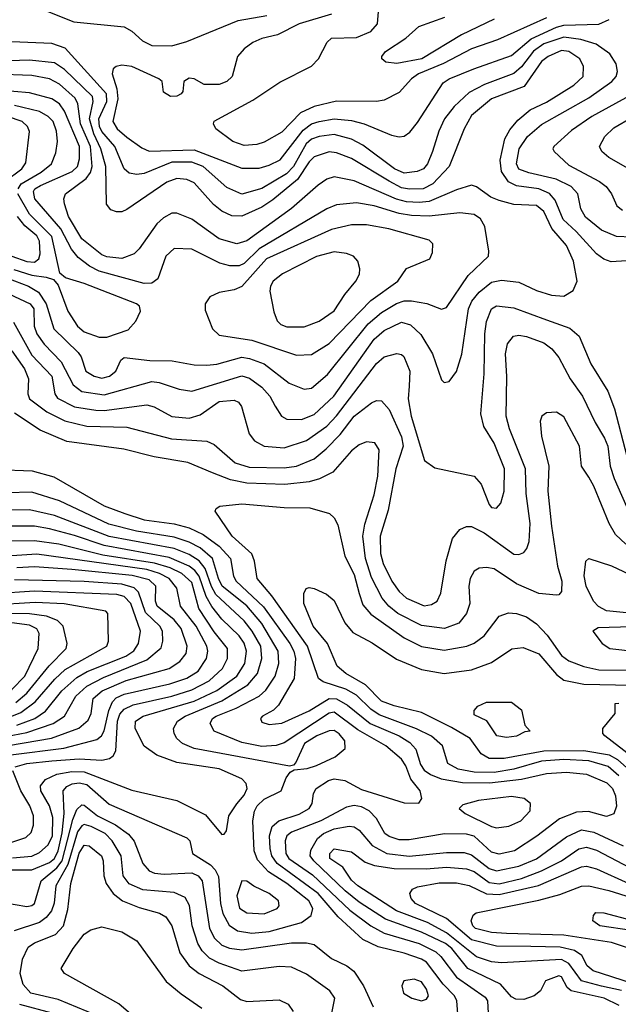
# Model space of a CAD drawing. Extents: x 997028 to 1115134, y 536408 to 618974.
# Tile 293 of 473: x 1024706 to 1027103, y 585051 to 588992. Entities that reach past the tile are written whole.
import ezdxf

# ---------------------------------------------------------------- set-up
doc = ezdxf.new("R2010")
doc.units = 0

msp = doc.modelspace()

# ---------------------------------------------------------------- linework, layer by layer
at = {"layer": '0CON10XD'}
for points in [[(1024765, 589046.9), (1024923.1, 588983.1), (1025125, 588963.5), (1025155, 588946.4), (1025197.4, 588907.4), (1025235, 588888.8), (1025315, 588886.9), (1025375.8, 588904.2), (1025581.2, 588988.8), (1025695, 589009.4)], [(1025955.1, 589014.9), (1025824.4, 588975), (1025738.6, 588931.4), (1025675, 588916.5), (1025639.7, 588900.3), (1025604.5, 588875), (1025578.2, 588845), (1025557.3, 588765), (1025535, 588745.3), (1025505, 588732.9), (1025445, 588732.2), (1025405, 588755.8), (1025385, 588757.5), (1025363.3, 588745), (1025360, 588705), (1025353.3, 588695), (1025335, 588686), (1025310, 588685), (1025281.7, 588701.7), (1025276.7, 588745), (1025263.3, 588755), (1025155, 588804.2), (1025115, 588809.7), (1025092, 588805), (1025081.1, 588795), (1025076.7, 588775), (1025095.4, 588715.4), (1025099.3, 588675), (1025078.9, 588585), (1025096, 588555), (1025135, 588522.3), (1025195, 588479.2), (1025225, 588465.7), (1025405, 588471.1), (1025595, 588397.7), (1025665, 588398.4), (1025705, 588409.6), (1025748.8, 588431.2), (1025840.7, 588549.3), (1025874.9, 588575.1), (1025905, 588584.8), (1025965, 588595.5), (1026035, 588588.4), (1026085, 588575.2), (1026195, 588530), (1026225, 588522.9), (1026245, 588525.5), (1026267.7, 588542.3), (1026298.9, 588581.1), (1026401, 588739), (1026425.6, 588755), (1026524.2, 588795.8), (1026675, 588848.8), (1026753.9, 588916.1), (1026855, 588962), (1026885, 588970.2), (1027025, 588974.8), (1027066.6, 588993.4)], [(1026815, 588999.6), (1026619, 588911), (1026514.6, 588875.4), (1026403.4, 588816.6), (1026302.2, 588775), (1026274.7, 588755), (1026225, 588700.8), (1026165, 588670), (1026134.7, 588665.3), (1025975, 588666.5), (1025884.8, 588644.8), (1025830.1, 588619.9), (1025755, 588541.4), (1025685, 588502.3), (1025655, 588493.2), (1025605, 588488.2), (1025559.2, 588505), (1025492, 588555), (1025482, 588575), (1025484.5, 588585.5), (1025639.3, 588670.7), (1025747.4, 588742.6), (1025874.3, 588805.7), (1025901.8, 588835), (1025937.4, 588902.6), (1025955, 588918.8), (1026055, 588920.7), (1026112.5, 588945), (1026138.5, 588975), (1026142.5, 589025)], [(1026605, 588993.9), (1026475, 588930.9), (1026315.5, 588835), (1026216.4, 588816.4), (1026172.4, 588822.4), (1026156, 588835), (1026155.8, 588845), (1026170, 588865), (1026251.9, 588918.1), (1026303.8, 588965), (1026408, 589002)], [(1027155, 588121.1), (1027095, 588123.8), (1027035, 588150.2), (1026971.4, 588201.4), (1026952.9, 588235), (1026940.3, 588295), (1026914.1, 588325), (1026853.3, 588353.3), (1026745, 588378.7), (1026705, 588393.4), (1026694.8, 588415), (1026705.2, 588475), (1026738.6, 588525), (1026795, 588572.3), (1026985, 588680), (1027076.1, 588745), (1027094.6, 588765), (1027099.6, 588785), (1027093.6, 588815), (1027068.8, 588855), (1027013.8, 588893.8), (1026953, 588913), (1026885, 588922.3), (1026804.3, 588895), (1026763.3, 588866.7), (1026715, 588804), (1026685, 588776.3), (1026567, 588733), (1026505, 588701.3), (1026445.2, 588645), (1026406.6, 588595), (1026384, 588546), (1026359.4, 588465), (1026339, 588415), (1026322.3, 588395), (1026298, 588385), (1026245, 588378.5), (1026207.1, 588395), (1026079.3, 588489.3), (1026035, 588514.1), (1025965, 588532.9), (1025905, 588524.8), (1025875, 588513.3), (1025853, 588495), (1025801.9, 588405), (1025774.9, 588375.1), (1025675, 588316.7), (1025595, 588293.4), (1025535, 588320.8), (1025440.3, 588405), (1025395, 588421.4), (1025315, 588422), (1025205, 588376.5), (1025175, 588372.3), (1025145, 588377.8), (1025124.8, 588395), (1025087.2, 588485), (1025035.4, 588544.6), (1025026.1, 588565), (1025023.5, 588595), (1025054.9, 588665), (1025053.4, 588695), (1024888.2, 588878.2), (1024835, 588897.5), (1024576.9, 588906.9)], [(1027135, 588027.1), (1027073.4, 588023.4), (1027045, 588033.5), (1027015, 588055.3), (1026934, 588145), (1026882.1, 588192.1), (1026849.2, 588269.2), (1026826.8, 588296.8), (1026785.1, 588315.1), (1026695, 588327.2), (1026663.1, 588343.1), (1026634.4, 588384.4), (1026629.8, 588429.8), (1026648.3, 588515), (1026668.2, 588551.8), (1026700.1, 588589.9), (1026749.2, 588630.8), (1026815, 588661.9), (1026925, 588729.5), (1026961.3, 588765), (1026963.2, 588805), (1026949.2, 588835), (1026905, 588864.3), (1026875, 588868.5), (1026821.2, 588845), (1026795, 588825.2), (1026725.7, 588724.3), (1026595.5, 588675), (1026515, 588608), (1026485.3, 588555), (1026425.8, 588405), (1026360.3, 588335), (1026321.4, 588315), (1026266.3, 588313.7), (1026235, 588319.7), (1026185, 588345.7)], [(1026185, 588345.7), (1026035, 588436.8), (1025975, 588459.8), (1025945, 588462.6), (1025885, 588443.3), (1025865, 588422.9), (1025818.1, 588351.9), (1025719.2, 588270.8), (1025675, 588242.1), (1025595, 588205.7), (1025555, 588207.7), (1025515.5, 588225.5), (1025481.9, 588251.9), (1025405, 588339.7), (1025375, 588352.3), (1025335, 588356.7), (1025295, 588342.4), (1025135, 588231.8), (1025115, 588223.5), (1025093.5, 588223.5), (1025071.1, 588231.1), (1025054.4, 588254.4), (1025050.5, 588405), (1025031.2, 588475), (1025003.5, 588535), (1024985.3, 588595), (1025000.7, 588665), (1024997.5, 588685), (1024885, 588792.9), (1024845, 588819), (1024745, 588830.8), (1024584.3, 588824.3)], [(1024405.3, 588015.3), (1024747.9, 587855), (1024762.8, 587835), (1024763.7, 587765), (1024775.2, 587735), (1024803.9, 587693.9), (1024872.2, 587622.2), (1024920.8, 587530.8), (1024954.4, 587504.4), (1025045, 587490), (1025235, 587544.3), (1025265, 587540), (1025345, 587512.9), (1025395, 587505.8), (1025595, 587567.1), (1025626.8, 587556.8), (1025675, 587521.8), (1025707.9, 587485), (1025729.2, 587445), (1025753.8, 587405), (1025775, 587392.7), (1025835, 587391.6), (1025885, 587412.3), (1025964, 587485), (1026125, 587713.3), (1026165, 587747.8), (1026235, 587781.1), (1026271, 587771), (1026312.2, 587732.2), (1026358.7, 587655), (1026395, 587550), (1026405, 587540), (1026425, 587544.2), (1026455, 587584), (1026476.6, 587653.4), (1026502.5, 587835), (1026516.1, 587865), (1026545, 587901.4), (1026595, 587941.1), (1026635, 587949), (1026705, 587941.4), (1026775, 587908.4), (1026835, 587889.1), (1026885, 587885.4), (1026921.8, 587908.2), (1026937.9, 587945), (1026923.4, 588025), (1026895, 588088.8), (1026836.9, 588156.9), (1026804.3, 588225), (1026775, 588248), (1026685, 588252.6), (1026625, 588268.3), (1026591.9, 588281.9), (1026535, 588322.5), (1026515, 588329.6), (1026455, 588311.2), (1026345, 588264.3), (1026305, 588259.8), (1026255, 588263.7), (1026214.3, 588274.3), (1026045, 588347.4), (1025965, 588363.2), (1025936.4, 588353.6), (1025900.8, 588329.2), (1025795, 588236.3), (1025615, 588107.5), (1025575, 588095.2), (1025505, 588114.8), (1025395, 588193.2), (1025335, 588217.1), (1025315, 588217.7), (1025281.3, 588198.7), (1025255, 588174.5), (1025185, 588074.4), (1025165, 588054.6), (1025115, 588035.8), (1025055, 588043), (1025035, 588051.2), (1024954.4, 588115), (1024902.1, 588205), (1024885.7, 588255), (1024883.6, 588275), (1024890.3, 588295), (1024972.9, 588357.1), (1024989.3, 588380.7), (1024996.1, 588405), (1024989.5, 588485), (1024950.1, 588575), (1024938.8, 588655), (1024928.5, 588678.5), (1024865, 588734.4), (1024825, 588755.5), (1024755, 588768.4), (1024605, 588774.1)], [(1027295, 588769.3), (1026996.1, 588605), (1026915, 588548.2), (1026844.2, 588485), (1026840, 588475), (1026846, 588465), (1026905, 588409.6), (1027026.9, 588345), (1027054, 588325), (1027075, 588295.5), (1027096.8, 588246.8), (1027119.6, 588229.6)], [(1024628.9, 587968.9), (1024741.2, 587925), (1024780.9, 587900.9), (1024812.7, 587855), (1024843.1, 587755), (1024940, 587660), (1024952.4, 587642.4), (1024971.5, 587585), (1025004.2, 587565), (1025035, 587556.8), (1025065.6, 587565), (1025090.6, 587585), (1025111.3, 587628.7), (1025125, 587639.4), (1025227.8, 587627.8), (1025317.1, 587627.1), (1025405, 587610.2), (1025455, 587608.9), (1025495, 587613.6), (1025595, 587641.5), (1025626.3, 587636.3), (1025684.6, 587614.6), (1025785, 587537.3), (1025845, 587513.8), (1025875, 587517.7), (1025938.5, 587571.5), (1026100.8, 587775), (1026155, 587819.6), (1026214.1, 587855.9), (1026245, 587867), (1026275, 587866.9), (1026335.7, 587855.7), (1026395, 587832.9), (1026415, 587839.6), (1026501.3, 587968.7), (1026582.9, 588045), (1026584.6, 588065.4), (1026568.8, 588165), (1026551.2, 588195), (1026525, 588212.2), (1026468.7, 588218.7), (1026345, 588205.5), (1026275, 588208.5), (1026225, 588216.9), (1026125, 588247.2), (1026055, 588259.1), (1025975, 588250.5), (1025935.5, 588234.5), (1025665.1, 588074.9), (1025605, 588016.3), (1025585, 588007), (1025547.3, 588007.3), (1025507.9, 588017.9), (1025395, 588074.2), (1025325, 588075.9), (1025291.9, 588045), (1025259.1, 587955), (1025235, 587938.2), (1025205, 587935.8), (1025025, 587986.1), (1024985.8, 588005.8), (1024940.2, 588040.2), (1024913.5, 588073.5), (1024871, 588155), (1024766.5, 588275), (1024761.7, 588305), (1024766.9, 588315), (1024789.1, 588329.1), (1024916.8, 588385), (1024937.2, 588405), (1024945.8, 588435), (1024945.7, 588485), (1024885.9, 588625.9), (1024865, 588654.8), (1024835, 588676), (1024745, 588699.5), (1024555.7, 588715.7)], [(1024699.5, 588315), (1024712.8, 588335), (1024791.7, 588381.7), (1024834.2, 588415), (1024851, 588459), (1024857.1, 588505), (1024853.7, 588546.3), (1024839.6, 588585), (1024820.9, 588605), (1024784.9, 588624.9), (1024685, 588648.7)], [(1024647, 588345), (1024714.2, 588395), (1024731.2, 588418.8), (1024745.3, 588545), (1024737.3, 588565), (1024716.1, 588585), (1024658, 588605)], [(1027180, 588375), (1027065, 588440), (1027036.5, 588465), (1027027.5, 588485), (1027048.2, 588525), (1027085, 588558.9), (1027157.9, 588602.1)], [(1024682.4, 587992.4), (1024755, 587969.5), (1024812.2, 587962.2), (1024842.1, 587952.1), (1024859.8, 587929.8), (1024899.1, 587825), (1024937.2, 587765), (1024965, 587742.4), (1025025, 587721.7), (1025055, 587721.6), (1025139.9, 587750.1), (1025171.8, 587785), (1025190.4, 587825), (1025185.5, 587845), (1025174.5, 587855), (1024965, 587936.3), (1024889.3, 587959.3), (1024867, 587977), (1024835.4, 588125), (1024745, 588214.1), (1024698.8, 588295)], [(1024675.4, 588045), (1024735, 588023.8), (1024765, 588021.5), (1024782.3, 588035), (1024788.1, 588055), (1024785.4, 588105), (1024775, 588127), (1024727, 588167), (1024697.1, 588205)], [(1025815, 587649.4), (1025875, 587652.4), (1025945, 587696.6), (1026112, 587868), (1026220.5, 587945), (1026255, 587996.7), (1026347.5, 588035), (1026359.3, 588060.7), (1026360, 588095), (1026345, 588109.2), (1026184.5, 588154.5), (1026095, 588171.6), (1026035, 588171.6), (1025955, 588152.6), (1025693.6, 588035), (1025595, 587923.9), (1025565, 587910.9), (1025505, 587900.6), (1025467.6, 587882.4), (1025448.6, 587855), (1025449.3, 587829.3), (1025477.5, 587755), (1025505, 587728.8), (1025635, 587709.6), (1025815, 587649.4)], [(1025775, 587762.5), (1025845, 587762.9), (1025905, 587785.9), (1025965, 587826.7), (1026007.8, 587892.2), (1026051.9, 587945), (1026066.2, 587973.8), (1026067.5, 587995), (1026059.4, 588025), (1026042, 588045), (1026015, 588056.2), (1025965, 588062.5), (1025895, 588044.7), (1025757.8, 587975), (1025720.9, 587945), (1025710, 587925), (1025707.7, 587905), (1025723.3, 587823.3), (1025736.9, 587786.9), (1025751.8, 587771.8), (1025775, 587762.5)], [(1024682, 587782), (1024755, 587649.8), (1024834.8, 587565), (1024846.9, 587495), (1024857.8, 587477.8), (1024925, 587443.1), (1025011.3, 587428.7), (1025045, 587427.6), (1025215, 587450), (1025245, 587442), (1025315, 587404.2), (1025385, 587396.8), (1025428.9, 587411.1), (1025505, 587463.9), (1025565, 587469.6), (1025581.7, 587461.7), (1025593.9, 587443.9), (1025624.5, 587335), (1025645.8, 587305.8), (1025685, 587284.7), (1025765, 587278.9), (1025855, 587307.3), (1025935.2, 587365), (1025975, 587407), (1026135, 587616), (1026165, 587642.7), (1026215.4, 587655.4), (1026235, 587652.5), (1026244.1, 587644.1), (1026267.6, 587585), (1026264.8, 587524.8), (1026261.7, 587475), (1026273.2, 587405), (1026327.3, 587227.3), (1026368.3, 587198.3), (1026525.6, 587165.6), (1026553.5, 587133.5), (1026585, 587052.2), (1026595, 587040), (1026615, 587037.5), (1026633, 587057), (1026645.2, 587104.8), (1026647, 587195), (1026605, 587296.7), (1026564.2, 587364.2), (1026552.8, 587415), (1026566.1, 587575), (1026568, 587735), (1026575.5, 587784.5), (1026594.7, 587835), (1026615, 587846.5), (1026685, 587838.4), (1026815, 587790.7), (1026908, 587758), (1026946, 587726), (1026993.2, 587615), (1027060.3, 587505), (1027086.9, 587435), (1027136.7, 587245)], [(1024675, 587666.8), (1024725.2, 587595), (1024741.2, 587555), (1024738.4, 587495), (1024744.9, 587474.9), (1024815, 587422.1), (1024886.7, 587386.7), (1024975, 587365.2), (1025135, 587360.9), (1025313.8, 587313.8), (1025455.2, 587305.2), (1025485, 587291.2), (1025568.9, 587218.9), (1025625, 587200.8), (1025765, 587198.1), (1025814.5, 587205.5), (1025885, 587234.8), (1025932.5, 587275), (1025988.7, 587331.3), (1026045, 587405.2), (1026115, 587459.1), (1026135, 587468.2), (1026155, 587467.1), (1026185, 587431.8), (1026235, 587322.5), (1026241.9, 587285), (1026211.4, 587195), (1026181.4, 587028.6), (1026149, 586925), (1026151, 586855), (1026161, 586815), (1026196.1, 586745), (1026225, 586702.8), (1026255, 586676.5), (1026325, 586646.5), (1026355, 586651.5), (1026376.9, 586665), (1026392.7, 586697.3), (1026413.9, 586826.1), (1026439.2, 586915), (1026468.5, 586951.5), (1026495, 586963.2), (1026515, 586963.4), (1026565, 586938.8), (1026685, 586853.1), (1026705, 586851.2), (1026725, 586860), (1026736.9, 586875), (1026746.1, 586903.9), (1026749.6, 586975), (1026734.4, 587095), (1026730.8, 587195), (1026666.5, 587355), (1026653.1, 587405), (1026656.6, 587563.4), (1026650.4, 587655), (1026659.2, 587695), (1026683.1, 587725), (1026705, 587730), (1026735, 587724.2), (1026805, 587698.2), (1026836.7, 587675), (1026865, 587639.5), (1026910, 587555), (1026959.7, 587485), (1027009.7, 587379.7), (1027047.7, 587317.7), (1027060.8, 587285), (1027070, 587205), (1027085.8, 587155.8), (1027150.1, 587010.1)], [(1026985, 587161.2), (1026954.6, 587205), (1026946.9, 587285), (1026885, 587403.1), (1026855, 587420.8), (1026815, 587418.8), (1026796.2, 587405), (1026789.2, 587385), (1026794.5, 587325.5), (1026824.1, 587205), (1026821, 587105), (1026834.8, 586965), (1026859.1, 586805), (1026875.9, 586745), (1026875, 586703.3), (1026865, 586690), (1026855, 586688.6), (1026785, 586695.9), (1026695, 586734.2), (1026605, 586794.7), (1026575, 586800), (1026545, 586796.2), (1026525, 586784.4), (1026509.3, 586755), (1026504.7, 586725), (1026508.1, 586655), (1026495.2, 586614.8), (1026463.9, 586576.1), (1026406.7, 586555), (1026315, 586566.7), (1026219.5, 586615), (1026184.2, 586644.2), (1026157.3, 586677.3), (1026115, 586758.8), (1026090.4, 586835), (1026080.3, 586925), (1026087.3, 586972.7), (1026125, 587090), (1026140, 587165), (1026145, 587270), (1026128, 587298), (1026095, 587302.2), (1026065, 587290), (1026035, 587266.2), (1025959.5, 587180.5), (1025906.2, 587153.8), (1025865, 587142), (1025767.8, 587132.2), (1025615, 587137.3), (1025549.8, 587149.8), (1025478.3, 587178.3), (1025379.1, 587219.1), (1025245, 587242.7), (1025123.5, 587273.5), (1024895, 587303.7), (1024788.5, 587348.5), (1024685, 587417.5)], [(1024615, 587191.8), (1024756.2, 587186.2), (1024842.8, 587162.8), (1025045, 587046.7), (1025127.3, 587015), (1025205, 586989.9), (1025325, 586974.6), (1025385, 586958.5), (1025441.4, 586931.4), (1025504.7, 586884.7), (1025550.6, 586835), (1025562.8, 586765), (1025572.8, 586745), (1025681.6, 586641.6), (1025788, 586495), (1025804.2, 586465), (1025811, 586435), (1025804.4, 586355), (1025742.2, 586247.8), (1025721.9, 586228.1), (1025678.1, 586205), (1025670.5, 586195), (1025675, 586180.6), (1025705, 586170.4), (1025755, 586175.9), (1025865, 586226.1), (1025945, 586275.4), (1025975, 586274.3), (1026018.9, 586248.9), (1026109.3, 586175), (1026225.3, 586125), (1026268.7, 586098.7), (1026291.9, 586071.9), (1026311.1, 586011.1), (1026325, 585988.4), (1026350.9, 585970.9), (1026394.1, 585954.1), (1026478.8, 585938.8), (1026587.4, 585937.4), (1026715, 585952.3), (1026815, 585975.2), (1026895, 585980.6), (1026975, 585971.7), (1027057.2, 585937.2), (1027079.1, 585915), (1027090.9, 585885), (1027095.2, 585844.8), (1027085, 585813.6), (1027055, 585803.2), (1026983.2, 585823.2), (1026935, 585820.5), (1026867, 585793), (1026776.3, 585723.7), (1026686.5, 585665), (1026625, 585651.5), (1026595, 585660.2), (1026525, 585724), (1026495, 585732.7), (1026406.3, 585733.7), (1026265, 585708.9), (1026225, 585709.1), (1026185, 585722.9), (1026168.5, 585735), (1026134.7, 585795), (1026105.9, 585825), (1026075, 585841.5), (1026045, 585847), (1026015, 585840.4), (1025912.4, 585785), (1025795, 585739.6), (1025776.3, 585725), (1025769, 585705), (1025772, 585655), (1025783.3, 585635), (1025878.7, 585568.7), (1026028.5, 585428.5), (1026112.4, 585365), (1026165, 585336), (1026305, 585294.3), (1026371.5, 585261.5), (1026392.3, 585242.3), (1026455, 585159.4), (1026569.9, 585079.9), (1026578.4, 585065), (1026581.3, 585015)], [(1027132.7, 586892.7), (1027092, 586932), (1027066.4, 586975), (1027005, 587125.6), (1026985, 587161.2)], [(1026461.6, 584995), (1026455.9, 585065), (1026446.3, 585085), (1026402, 585132), (1026335, 585220.2), (1026315, 585232.3), (1026245, 585255.2), (1026141.4, 585281.4), (1026079.8, 585309.8), (1025981.8, 585401.8), (1025901.4, 585495), (1025737.5, 585615), (1025716, 585645), (1025709.6, 585675), (1025706.1, 585725), (1025717.1, 585762.9), (1025744.3, 585785.7), (1025825, 585811.9), (1025864.6, 585835), (1025877.5, 585855), (1025882.7, 585895), (1025892.5, 585915), (1025942.5, 585947.5), (1025965, 585953.6), (1026007.4, 585947.4), (1026075, 585910.7), (1026245, 585857.9), (1026303.8, 585856.2), (1026316, 585875), (1026309.4, 585905), (1026272.2, 585952.2), (1026252.6, 586005), (1026235, 586032.2), (1026172, 586085), (1026059.4, 586149.4), (1025965, 586220), (1025945, 586216.1), (1025765, 586098), (1025733.2, 586086.8), (1025675, 586082.9), (1025595, 586098.8), (1025485, 586144.7), (1025468.7, 586175), (1025478, 586195), (1025493.2, 586205), (1025573.3, 586236.7), (1025665.1, 586284.9), (1025691, 586309), (1025728.7, 586365), (1025743.4, 586415), (1025740.6, 586465), (1025675.7, 586575), (1025615, 586645.8), (1025516.3, 586725), (1025501.5, 586755), (1025477.7, 586835), (1025428.6, 586878.6), (1025385, 586901.1), (1025325, 586921.5), (1025174.4, 586945), (1025063.2, 586973.2), (1024865, 587065.9), (1024755, 587100.7), (1024655, 587098.3)], [(1024595, 585589.3), (1024755, 585588.8), (1024825, 585618.5), (1024845.7, 585635), (1024860.2, 585665), (1024876.9, 585736.9), (1024884.9, 585815), (1024880.7, 585905), (1024895, 585923.4), (1024916.5, 585933.5), (1024945, 585938), (1024975, 585931.1), (1025065, 585852.7), (1025375, 585717.5), (1025387.5, 585705), (1025397.5, 585655), (1025469.6, 585609.6), (1025488.9, 585588.9), (1025502, 585562), (1025510, 585455), (1025519.3, 585415), (1025545, 585368.2), (1025578.2, 585345), (1025635, 585335.8), (1025705, 585342.8), (1025835, 585378.8), (1025873.5, 585406.5), (1025880.2, 585435), (1025863.1, 585465), (1025775, 585534.5), (1025701.9, 585581.9), (1025658.9, 585628.9), (1025645.2, 585665.2), (1025639.7, 585785), (1025646.2, 585823.8), (1025656.4, 585845), (1025685, 585871.6), (1025752.5, 585905), (1025772.9, 585957.1), (1025789.4, 585980.6), (1025805, 585990), (1025856.7, 585995), (1025895, 586006.5), (1025968.6, 586041.4), (1026008.7, 586075), (1026008.1, 586105), (1025985, 586133.7), (1025965, 586147.4), (1025945, 586146), (1025896.1, 586126.1), (1025846.6, 586095), (1025811.1, 586018.9), (1025801.7, 586008.3), (1025786.1, 586003.9), (1025405, 586074.8), (1025358.2, 586095), (1025335.2, 586115.2), (1025324.6, 586135), (1025322.5, 586155), (1025338.2, 586185), (1025368.2, 586205), (1025515, 586265.4), (1025619.7, 586330.3), (1025658, 586375), (1025676.2, 586435), (1025671.8, 586485), (1025637.2, 586545), (1025605, 586586.6), (1025492, 586692), (1025473.7, 586723.7), (1025448.2, 586795), (1025425, 586825.7), (1025385, 586852), (1025325, 586876), (1025065, 586923.3), (1024845, 587007.3), (1024745, 587029.8), (1024655, 587029.2)], [(1027105, 585966.2), (1027062.6, 586002.6), (1026985, 586025.7), (1026885, 586031.1), (1026795, 586024.1), (1026685, 585991.7), (1026605, 585979.5), (1026525, 585979.7), (1026462.1, 585992.1), (1026420, 586015), (1026399.2, 586085), (1026354.9, 586124.9), (1026295, 586154.2), (1026145, 586209.9), (1026112.3, 586232.3), (1026055, 586288.1), (1026012.2, 586312.2), (1025921.5, 586341.5), (1025902, 586355), (1025858.3, 586485), (1025715.8, 586685.8), (1025656.8, 586755), (1025646.3, 586825), (1025635, 586853.6), (1025556.4, 586925), (1025488.8, 587025), (1025492.5, 587035), (1025507.5, 587045), (1025595, 587054.1), (1025765, 587039.7), (1025868.1, 587038.1), (1025945.8, 587015), (1025965, 586998.1), (1025979.6, 586969.6), (1026007.3, 586845), (1026045, 586771.1), (1026064.8, 586694.8), (1026080.3, 586650.3), (1026112, 586612), (1026245, 586517.6), (1026315, 586482.7), (1026405, 586468.4), (1026495.9, 586484.1), (1026525, 586496.4), (1026565, 586525.9), (1026626, 586604), (1026662.5, 586617.5), (1026695, 586615.8), (1026735, 586602.4), (1026775, 586573.3), (1026818.2, 586528.2), (1026875, 586446.8), (1026905, 586426.2), (1026965, 586403.5), (1027025, 586389.3), (1027155, 586388.8)], [(1024677.2, 585637.2), (1024755, 585643.9), (1024785, 585658.7), (1024820.4, 585689.6), (1024837.9, 585725), (1024838.6, 585798.6), (1024825.2, 585845), (1024791.3, 585905), (1024789.5, 585925), (1024809.3, 585950.7), (1024855, 585971.8), (1024915, 585982.7), (1024965, 585982), (1025155, 585908.1), (1025335, 585866.2), (1025449.6, 585809.6), (1025515, 585730.8), (1025525, 585732), (1025534.2, 585745), (1025543.3, 585805), (1025575, 585853.6), (1025605, 585888.5), (1025617.3, 585915), (1025612.8, 585935), (1025595, 585954), (1025505, 585993.6), (1025335, 586018.9), (1025255, 586048.4), (1025204.8, 586084.8), (1025168, 586155), (1025170.4, 586185), (1025200, 586205), (1025405, 586264.7), (1025495, 586307.4), (1025576.1, 586363.9), (1025607.2, 586415), (1025614.8, 586465), (1025605, 586496.5), (1025585, 586525.7), (1025515, 586593.1), (1025475, 586643.1), (1025453.1, 586683.1), (1025424.9, 586765), (1025408, 586788), (1025385.2, 586805), (1025305, 586839.1), (1025045, 586887.3), (1024925, 586928.1), (1024825.9, 586954.1), (1024764.9, 586964.9), (1024675, 586965.5)], [(1024688.1, 586001.9), (1024734.2, 586015), (1024835, 586025.3), (1024945, 586034.1), (1025035, 586028.3), (1025065.7, 586034.3), (1025080.9, 586045), (1025091.2, 586065), (1025098.1, 586185), (1025107.5, 586212.5), (1025125, 586232.3), (1025160.4, 586249.6), (1025315, 586284.4), (1025395, 586310.4), (1025465, 586345.5), (1025518.1, 586395), (1025538.1, 586435), (1025538.7, 586475), (1025485, 586541.6), (1025423.3, 586635), (1025395, 586740), (1025355.2, 586775.2), (1025308, 586798), (1025246.4, 586816.4), (1025039, 586849), (1024863.2, 586893.2), (1024765, 586905.7), (1024675, 586904.3)], [(1024670.6, 586049.4), (1024883.6, 586076.4), (1025015, 586111.1), (1025033.7, 586126.3), (1025045, 586146.2), (1025063.2, 586226.8), (1025077.6, 586262.4), (1025092.9, 586277.1), (1025125, 586293), (1025306.8, 586333.2), (1025375, 586356.1), (1025421, 586385), (1025453.5, 586435), (1025459.6, 586465), (1025455.5, 586485), (1025412.1, 586565), (1025350, 586645), (1025335, 586716.4), (1025304.8, 586755), (1025266, 586776), (1025215, 586790.8), (1024775, 586852.2), (1024675, 586846)], [(1027283.3, 586603.3), (1027055, 586625.9), (1027022.9, 586642.9), (1027003.3, 586665), (1026973.4, 586725), (1026966.2, 586766.2), (1026972.9, 586825), (1026985, 586836), (1027075, 586806.2), (1027191.7, 586751.7)], [(1024605, 586077.1), (1024833.4, 586116.6), (1024943.1, 586156.9), (1024981, 586189), (1024992, 586215), (1025000.8, 586275), (1025035.8, 586305.8), (1025133, 586347), (1025304.6, 586395.4), (1025347.1, 586422.9), (1025372.3, 586455), (1025377.3, 586485), (1025352.8, 586555), (1025325, 586590.2), (1025256.2, 586645), (1025249.6, 586665), (1025251, 586725), (1025225, 586749.7), (1025156.9, 586766.9), (1024915, 586791), (1024765, 586801.9), (1024695, 586798.3)], [(1024565, 586106.6), (1024735, 586138.9), (1024839.7, 586175), (1024885.8, 586205), (1024931, 586285), (1024975, 586323.9), (1025041.5, 586358.5), (1025215, 586429.8), (1025272.7, 586477.3), (1025279.7, 586505), (1025278.3, 586545), (1025267, 586565), (1025209.5, 586619.5), (1025181.2, 586701.2), (1025165, 586718.7), (1025115, 586733.4), (1024965, 586743.8), (1024685, 586750.2)], [(1027135, 585998.9), (1027100.1, 586030.1), (1027067.8, 586047.8), (1026965, 586066.1), (1026805, 586063.9), (1026645.5, 586035.5), (1026585.1, 586035.1), (1026553.9, 586053.9), (1026509.4, 586115), (1026435, 586159.2), (1026315, 586219.1), (1026205, 586245.5), (1026155, 586264.8), (1026090.1, 586330.1), (1026012.1, 586375), (1025976.9, 586405), (1025937.9, 586495), (1025881.6, 586565), (1025843.5, 586655), (1025844.1, 586695.9), (1025853.3, 586715), (1025865, 586718.8), (1025885, 586716), (1025935, 586692.5), (1025965, 586666.7), (1026007.9, 586577.9), (1026039.9, 586539.9), (1026117.6, 586497.6), (1026215, 586431.9), (1026315, 586390.8), (1026405, 586375.2), (1026515, 586389.8), (1026595, 586418.7), (1026675.9, 586474.1), (1026721.4, 586478.6), (1026785, 586453.5), (1026855, 586370.5), (1026885, 586348.1), (1026965, 586332.4), (1027155, 586329)], [(1024695, 586168.2), (1024766.8, 586195), (1024809.6, 586225), (1024874.3, 586305.7), (1024935, 586359.4), (1024976.9, 586383.1), (1025130.9, 586445), (1025163.5, 586466.5), (1025182.3, 586495), (1025190.2, 586545), (1025150.9, 586655), (1025125, 586683.1), (1025095, 586691.5), (1024765, 586705.3), (1024605, 586694.7)], [(1024655, 586196.1), (1024710.9, 586219.1), (1024768.6, 586261.4), (1024847.3, 586352.7), (1024888.6, 586391.4), (1025055.5, 586485), (1025061.5, 586505), (1025058.8, 586615), (1025051.2, 586625), (1024883.8, 586653.8), (1024768.7, 586658.7), (1024595, 586648.3)], [(1024690.5, 586259.5), (1024735, 586296.6), (1024824.3, 586405.7), (1024892.7, 586475), (1024896.7, 586495), (1024880, 586565), (1024857.3, 586587.3), (1024814.2, 586604.2), (1024745, 586614.3), (1024665, 586615.7)], [(1024225, 586133.6), (1024590.3, 586265), (1024636.5, 586285), (1024675, 586310.5), (1024726.6, 586365), (1024780.7, 586475), (1024784.7, 586535), (1024775, 586554.5), (1024745, 586568.6), (1024675, 586577.4), (1024515, 586554.9), (1024405, 586517.9), (1024318.6, 586465), (1024290.3, 586435), (1024270.1, 586395), (1024260.2, 586355), (1024254, 586265), (1024208.8, 586185), (1024211.9, 586145), (1024225, 586133.6)], [(1027155, 586561.9), (1027022.6, 586557.4), (1027000, 586545), (1027037.5, 586495), (1027068.8, 586475), (1027175, 586463.6)], [(1026655, 586118.9), (1026616.7, 586125), (1026575.7, 586185.7), (1026525, 586210), (1026525, 586227.5), (1026540, 586245), (1026575, 586260), (1026675, 586260), (1026715, 586230), (1026728.3, 586168.3), (1026750, 586145), (1026728.3, 586141.7), (1026695, 586124.4), (1026655, 586118.9)], [(1027154.6, 586044.6), (1027049.2, 586125), (1027040, 586135), (1027041.2, 586155), (1027090, 586215), (1027090, 586255), (1027105, 586256.2)], [(1024675, 585700.7), (1024730.8, 585719.2), (1024751.8, 585738.2), (1024762.1, 585767.9), (1024760.9, 585805), (1024746.4, 585845), (1024710.4, 585905), (1024679.4, 585985)], [(1024641.2, 585458.8), (1024735, 585443.1), (1024755, 585446.1), (1024765, 585454.6), (1024792.1, 585545), (1024855, 585596.7), (1024875.8, 585625), (1024918.8, 585791.2), (1024935, 585830.3), (1024955, 585849.4), (1024965, 585848.4), (1025017.6, 585805), (1025089.8, 585769.8), (1025142.2, 585732.2), (1025164.2, 585704.2), (1025198.6, 585615), (1025224.8, 585584.8), (1025246, 585576), (1025285, 585572.1), (1025395, 585577.3), (1025421.2, 585565), (1025436.6, 585545), (1025466.6, 585355), (1025486, 585316), (1025515, 585287.7), (1025545.8, 585275.8), (1025595, 585269.4), (1025795, 585297), (1025855, 585297.5), (1025885, 585290.7), (1025955, 585234.7), (1026015.7, 585205.7), (1026043.8, 585183.8), (1026082.2, 585125), (1026120.9, 585040.9)], [(1026615, 585757.8), (1026665, 585764.1), (1026711.8, 585785), (1026749.6, 585825), (1026750.5, 585855), (1026725.3, 585875.3), (1026675, 585882.4), (1026543.1, 585866.9), (1026480.4, 585849.6), (1026466, 585835), (1026490, 585815), (1026595, 585762.9), (1026615, 585757.8)], [(1025955.4, 585015), (1025967.7, 585075), (1025947.5, 585105), (1025855, 585171.1), (1025795, 585199.1), (1025745, 585201.9), (1025595, 585184.3), (1025505, 585216.2), (1025466.3, 585236.3), (1025436.1, 585265), (1025419.2, 585295), (1025396.2, 585365), (1025386.2, 585446.2), (1025368.2, 585478.2), (1025325, 585498.5), (1025199.1, 585509.1), (1025145, 585532.9), (1025120.4, 585565), (1025111.9, 585645), (1025077.1, 585705), (1025048, 585735), (1024992.3, 585762.3), (1024965, 585770.5), (1024954.5, 585765.5), (1024938.3, 585741.7), (1024899.4, 585610.6), (1024851.6, 585525), (1024844.3, 585455.7), (1024833.2, 585425), (1024812, 585398), (1024785, 585378), (1024684.6, 585345)], [(1027106.1, 585046.1), (1027046.5, 585075), (1026914.5, 585104.5), (1026898.2, 585118.2), (1026875, 585160.4), (1026865, 585165.3), (1026811.2, 585145), (1026790.8, 585105), (1026765.6, 585085), (1026725, 585070.9), (1026692, 585072), (1026675, 585081.6), (1026631.2, 585131.2), (1026500.2, 585195), (1026436.1, 585275), (1026410.4, 585295), (1026315, 585339.9), (1026171.2, 585391.2), (1026065, 585460.1), (1026009.7, 585505), (1025883.3, 585625), (1025869.6, 585645), (1025872.1, 585667.9), (1025898.1, 585715), (1025922.6, 585735), (1025965, 585753.8), (1026025, 585764), (1026045, 585761.9), (1026065, 585747.5), (1026117.3, 585687.3), (1026175.6, 585655), (1026265, 585644.3), (1026415, 585659.1), (1026485, 585658.3), (1026515, 585649), (1026585, 585595.2), (1026615, 585584.8), (1026705, 585604.1), (1026775, 585633.3), (1026895, 585721.3), (1026955, 585748.8), (1027005, 585740.5), (1027122.1, 585685)], [(1025015.7, 585005.7), (1024860.9, 585070.9), (1024750.8, 585095), (1024720.1, 585130.1), (1024708.7, 585175), (1024718, 585232), (1024740.6, 585279.4), (1024765, 585296.7), (1024849.3, 585330.7), (1024882, 585365), (1024899.4, 585430.6), (1024910.6, 585535), (1024945, 585656.5), (1024965, 585687.4), (1024985, 585685.3), (1025033.4, 585645), (1025040.2, 585625), (1025042.9, 585565), (1025053, 585535), (1025080.2, 585495), (1025117.9, 585465), (1025185, 585438.6), (1025266.4, 585416.4), (1025291.6, 585401.6), (1025314.7, 585364.7), (1025347.5, 585257.5), (1025384.7, 585205), (1025424.1, 585174.1), (1025518.8, 585125), (1025590.1, 585070.1), (1025615, 585062.7), (1025745, 585069.1), (1025781.1, 585051.1), (1025801.6, 585021.6)], [(1027115, 585106.5), (1027035.7, 585124.3), (1026955.1, 585145.1), (1026904.1, 585214.1), (1026875, 585230.7), (1026635, 585216.6), (1026595, 585220.9), (1026535, 585241.5), (1026415, 585337.4), (1026338.2, 585378.2), (1026215.1, 585425.1), (1026060.3, 585525), (1026035, 585548.1), (1026000.4, 585600.4), (1025948.4, 585635), (1025947.3, 585655), (1025965, 585672.9), (1026035, 585660.9), (1026089.5, 585619.5), (1026126, 585606), (1026205, 585594.6), (1026333.6, 585593.6), (1026415, 585599.9), (1026495, 585593.7), (1026525, 585582.5), (1026585, 585538.5), (1026625, 585533.6), (1026715.3, 585554.7), (1026795.1, 585584.9), (1026875.1, 585624.9), (1026945, 585673), (1026975, 585679.8), (1027015, 585667.7), (1027175, 585584.2)], [(1027155, 585135.6), (1027001.5, 585185), (1026977.8, 585205), (1026956.6, 585246.6), (1026927, 585267), (1026870.3, 585280.3), (1026752, 585282), (1026615, 585283.1), (1026515, 585308.6), (1026414.7, 585394.7), (1026290.4, 585455), (1026273.8, 585475), (1026268.5, 585495), (1026278.2, 585511.8), (1026298.1, 585521.9), (1026385, 585537.6), (1026455, 585536.7), (1026505, 585527), (1026575, 585493.8), (1026625, 585490.4), (1026783.6, 585526.4), (1026955, 585601.7), (1026975, 585604.4), (1027015, 585592.8), (1027145, 585534)], [(1025685, 585413), (1025736.5, 585435), (1025745.5, 585445), (1025741.8, 585465), (1025705.5, 585495), (1025643.9, 585523.9), (1025615, 585544.5), (1025595, 585545.6), (1025575.2, 585485), (1025586.5, 585436.5), (1025615, 585417.1), (1025685, 585413)], [(1027135, 585278.2), (1027075, 585298.8), (1026885, 585328), (1026655, 585334.9), (1026595, 585338.4), (1026531.5, 585355), (1026519.7, 585365), (1026514.2, 585385), (1026522.1, 585407.9), (1026533.1, 585416.9), (1026785, 585467.3), (1026869.1, 585490.9), (1026955, 585523.7), (1026985, 585525.2), (1027065, 585506.9), (1027265, 585443.9)], [(1027155, 585346.5), (1027028.8, 585365), (1027001.2, 585385), (1027003, 585407), (1027012, 585418), (1027045, 585417.5), (1027155, 585388.4)], [(1025151.7, 585011.7), (1025102.6, 585052.6), (1024886, 585175), (1024872, 585195), (1024920.9, 585275), (1024965, 585331.9), (1024991.4, 585348.6), (1025035, 585361.1), (1025115, 585340.5), (1025175.3, 585305.3), (1025292.7, 585142.7), (1025352.5, 585092.5), (1025435.6, 585035.6)], [(1026315, 585064.8), (1026335, 585071.1), (1026343.2, 585085), (1026335, 585111.1), (1026315, 585140.5), (1026285, 585151.1), (1026244.5, 585145.5), (1026235.8, 585125), (1026243.1, 585095), (1026276, 585075), (1026315, 585064.8)], [(1024705, 585051.7), (1024835, 585016.7)]]:
    msp.add_lwpolyline(points, dxfattribs=at)

doc.saveas('drawing.dxf')
